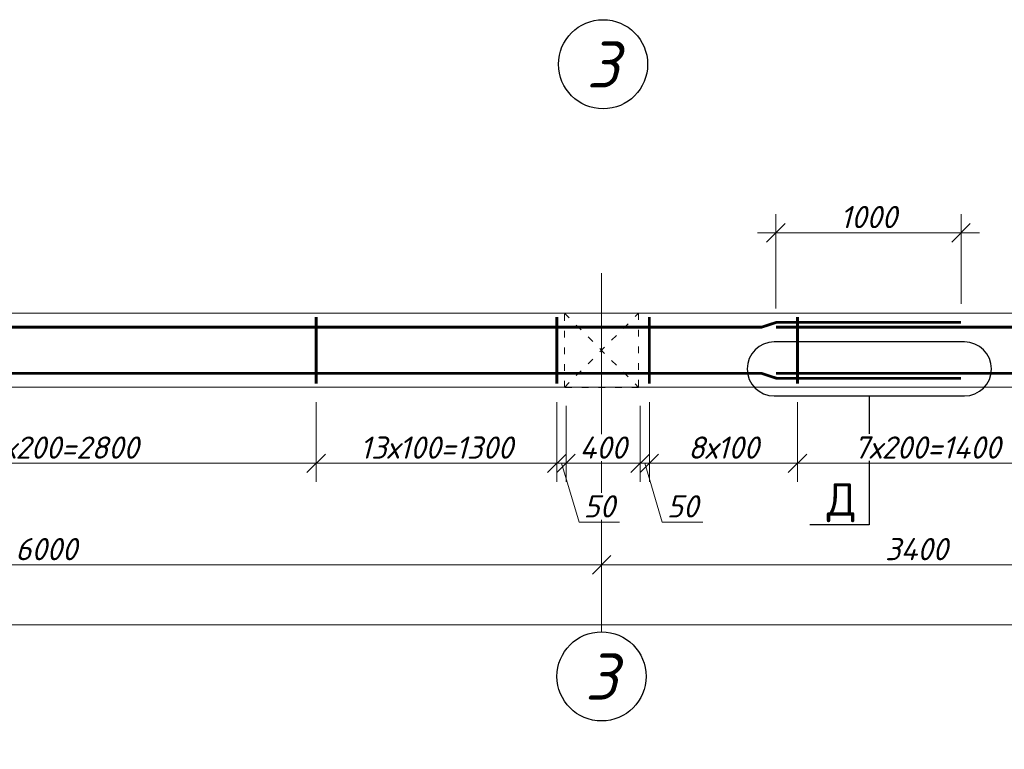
# Model space of a CAD drawing. Header units: millimetres. Extents: x 363306 to 7757304, y 1022887 to 1207196.
# Tile 496 of 656: x 1862518 to 1873154, y 1072901 to 1080782. Entities that reach past the tile are written whole.
import ezdxf

# ---------------------------------------------------------------- set-up
doc = ezdxf.new("R2010")
doc.units = ezdxf.units.MM
doc.linetypes.add('ACAD_ISO03W100', pattern=[30, 12, -18])
doc.linetypes.add('ACAD_ISO04W100', pattern=[30, 24, -3, 0, -3])
doc.layers.add('0 @ 100', color=7, linetype='Continuous')
doc.layers.add('ОС', color=1, linetype='Continuous')
doc.layers.add('PLAN', color=250, linetype='Continuous', lineweight=25)
doc.styles.get("Standard").update_dxf_attribs({"font": 'isocpeui.ttf'})
doc.styles.add('ГОСТ 2.304', font='isocpeui.ttf')
doc.dimstyles.new('Санжар', dxfattribs={"dimtxt": 240, "dimasz": 200, "dimexe": 200, "dimexo": 200, "dimgap": 50, "dimtad": 1, "dimdec": 0, "dimtxsty": 'Standard', "dimblk": 'OBLIQUE', "dimcen": 2.5, "dimdle": 200, "dimclrd": 152, "dimclre": 152, "dimclrt": 152, "dimadec": 0, "dimazin": 0, "dimtfac": 1, "dimtdec": 0, "dimtmove": 0, "dimatfit": 3, "dimldrblk": 'OBLIQUE', "dimfxl": 0, "dimlwd": 0, "dimlwe": 0, "dimarcsym": 0})

# ---------------------------------------------------------------- blocks, each defined once
blk = doc.blocks.new('_Oblique')
at = {"color": 0, "linetype": 'ByBlock', "lineweight": -2}
blk.add_line((-0.5, -0.5), (0.5, 0.5), dxfattribs=at)
blk = doc.blocks.new('*D1840')
at = {"lineweight": 0, "transparency": 16777216}
for p, q in [((1856804, 1075084), (1856804, 1075093)), ((1856604, 1074893), (1869004, 1074893)), ((1868804, 1074693), (1868804, 1074693))]:
    blk.add_line(p, q, dxfattribs=at)
at = {"layer": 'Defpoints', "color": 0, "lineweight": 30, "transparency": 16777216}
for p in [(1856804, 1074884), (1868804, 1074893), (1868804, 1074893)]:
    blk.add_point(p, dxfattribs=at)
at = {"lineweight": 0, "transparency": 16777216, "xscale": 200, "yscale": 200, "zscale": 200, "rotation": 180}
blk.add_blockref('_Oblique', (1856804, 1074893), dxfattribs=at)
at = {"lineweight": 0, "transparency": 16777216, "xscale": 200, "yscale": 200, "zscale": 200}
blk.add_blockref('_Oblique', (1868804, 1074893), dxfattribs=at)
at = {"lineweight": 0, "transparency": 16777216, "insert": (1862804, 1075063), "char_height": 240, "attachment_point": 5, "bg_fill": 3, "box_fill_scale": 1.1, "bg_fill_color": 256, "bg_fill_true_color": 13158600, "bg_fill_transparency": 0}
blk.add_mtext('6000', dxfattribs=at)
blk = doc.blocks.new('*D1841')
at = {"lineweight": 0, "transparency": 16777216}
blk.add_line((1868604, 1074893), (1875804, 1074893), dxfattribs=at)
at = {"layer": 'Defpoints', "color": 0, "lineweight": 30, "transparency": 16777216}
for p in [(1868804, 1074893), (1875604, 1074893), (1875604, 1074893)]:
    blk.add_point(p, dxfattribs=at)
at = {"lineweight": 0, "transparency": 16777216, "xscale": 200, "yscale": 200, "zscale": 200, "rotation": 180}
blk.add_blockref('_Oblique', (1868804, 1074893), dxfattribs=at)
at = {"lineweight": 0, "transparency": 16777216, "xscale": 200, "yscale": 200, "zscale": 200}
blk.add_blockref('_Oblique', (1875604, 1074893), dxfattribs=at)
at = {"lineweight": 0, "transparency": 16777216, "insert": (1872204, 1075063), "char_height": 240, "attachment_point": 5, "bg_fill": 3, "box_fill_scale": 1.1, "bg_fill_color": 256, "bg_fill_true_color": 13158600, "bg_fill_transparency": 0}
blk.add_mtext('3400', dxfattribs=at)
blk = doc.blocks.new('*D1845')
at = {"lineweight": 0, "transparency": 16777216}
for p, q in [((1850004, 1074428), (1850004, 1074044)), ((1902604, 1074428), (1902604, 1074044)), ((1849804, 1074244), (1902804, 1074244))]:
    blk.add_line(p, q, dxfattribs=at)
at = {"layer": 'Defpoints', "color": 0, "lineweight": 30, "transparency": 16777216}
for p in [(1850004, 1074628), (1902604, 1074628), (1902604, 1074244)]:
    blk.add_point(p, dxfattribs=at)
at = {"lineweight": 0, "transparency": 16777216, "xscale": 200, "yscale": 200, "zscale": 200, "rotation": 180}
blk.add_blockref('_Oblique', (1850004, 1074244), dxfattribs=at)
at = {"lineweight": 0, "transparency": 16777216, "xscale": 200, "yscale": 200, "zscale": 200}
blk.add_blockref('_Oblique', (1902604, 1074244), dxfattribs=at)
at = {"lineweight": 0, "transparency": 16777216, "insert": (1876304, 1074414), "char_height": 240, "attachment_point": 5, "bg_fill": 3, "box_fill_scale": 1.1, "bg_fill_color": 256, "bg_fill_true_color": 13158600, "bg_fill_transparency": 0}
blk.add_mtext('26300', dxfattribs=at)
blk = doc.blocks.new('hdrtgr')
at = {"color": 244, "linetype": 'ACAD_ISO03W100', "lineweight": 0, "ltscale": 6, "true_color": 0x991b1e}
for p, q in [((1545492, 1757663), (1546292, 1758463)), ((1545492, 1758463), (1546292, 1757663))]:
    blk.add_line(p, q, dxfattribs=at)
blk.add_lwpolyline([(1545492, 1758463), (1546292, 1758463), (1546292, 1757663), (1545492, 1757663)], close=True, dxfattribs=at)
blk = doc.blocks.new('*D1738')
at = {"lineweight": 0, "transparency": 16777216}
for p, q in [((1870687, 1077662), (1870687, 1078680)), ((1872687, 1077714), (1872687, 1078680)), ((1872887, 1078480), (1870487, 1078480))]:
    blk.add_line(p, q, dxfattribs=at)
at = {"layer": 'Defpoints', "color": 0, "lineweight": 30, "transparency": 16777216}
for p in [(1870687, 1078480), (1872687, 1077514), (1870687, 1077462)]:
    blk.add_point(p, dxfattribs=at)
at = {"lineweight": 0, "transparency": 16777216, "xscale": 200, "yscale": 200, "zscale": 200, "rotation": 180}
blk.add_blockref('_Oblique', (1870687, 1078480), dxfattribs=at)
at = {"lineweight": 0, "transparency": 16777216, "xscale": 200, "yscale": 200, "zscale": 200}
blk.add_blockref('_Oblique', (1872687, 1078480), dxfattribs=at)
at = {"lineweight": 0, "transparency": 16777216, "insert": (1871687, 1078650), "char_height": 240, "attachment_point": 5, "bg_fill": 3, "box_fill_scale": 1.1, "bg_fill_color": 256, "bg_fill_true_color": 13158600, "bg_fill_transparency": 0}
blk.add_mtext('1000', dxfattribs=at)
blk = doc.blocks.new('*D1798')
at = {"lineweight": 0, "transparency": 16777216}
for p, q in [((1860120, 1076651), (1860120, 1075790)), ((1865720, 1076651), (1865720, 1075790)), ((1859920, 1075990), (1865920, 1075990))]:
    blk.add_line(p, q, dxfattribs=at)
at = {"layer": 'Defpoints', "color": 0, "lineweight": 30, "transparency": 16777216}
for p in [(1860120, 1076851), (1865720, 1076851), (1865720, 1075990)]:
    blk.add_point(p, dxfattribs=at)
at = {"lineweight": 0, "transparency": 16777216, "xscale": 200, "yscale": 200, "zscale": 200, "rotation": 180}
blk.add_blockref('_Oblique', (1860120, 1075990), dxfattribs=at)
at = {"lineweight": 0, "transparency": 16777216, "xscale": 200, "yscale": 200, "zscale": 200}
blk.add_blockref('_Oblique', (1865720, 1075990), dxfattribs=at)
at = {"lineweight": 0, "transparency": 16777216, "insert": (1862920, 1076160), "char_height": 240, "attachment_point": 5, "bg_fill": 3, "box_fill_scale": 1.1, "bg_fill_color": 256, "bg_fill_true_color": 13158600, "bg_fill_transparency": 0}
blk.add_mtext('14х200=2800', dxfattribs=at)
blk = doc.blocks.new('*D1799')
at = {"lineweight": 0, "transparency": 16777216}
for p, q in [((1865720, 1076651), (1865720, 1075790)), ((1868320, 1076651), (1868320, 1075790)), ((1865520, 1075990), (1868520, 1075990))]:
    blk.add_line(p, q, dxfattribs=at)
at = {"layer": 'Defpoints', "color": 0, "lineweight": 30, "transparency": 16777216}
for p in [(1865720, 1076851), (1868320, 1076851), (1868320, 1075990)]:
    blk.add_point(p, dxfattribs=at)
at = {"lineweight": 0, "transparency": 16777216, "xscale": 200, "yscale": 200, "zscale": 200, "rotation": 180}
blk.add_blockref('_Oblique', (1865720, 1075990), dxfattribs=at)
at = {"lineweight": 0, "transparency": 16777216, "xscale": 200, "yscale": 200, "zscale": 200}
blk.add_blockref('_Oblique', (1868320, 1075990), dxfattribs=at)
at = {"lineweight": 0, "transparency": 16777216, "insert": (1867020, 1076160), "char_height": 240, "attachment_point": 5, "bg_fill": 3, "box_fill_scale": 1.1, "bg_fill_color": 256, "bg_fill_true_color": 13158600, "bg_fill_transparency": 0}
blk.add_mtext('13х100=1300', dxfattribs=at)
blk = doc.blocks.new('*D1800')
at = {"lineweight": 0, "transparency": 16777216}
for p, q in [((1868320, 1076651), (1868320, 1075790)), ((1868420, 1076611), (1868420, 1075790)), ((1868320, 1075990), (1868120, 1075990)), ((1868320, 1075990), (1868420, 1075990)), ((1868320, 1075990), (1868420, 1075990)), ((1868370, 1075990), (1868560, 1075355)), ((1868420, 1075990), (1868620, 1075990)), ((1868560, 1075355), (1868996, 1075355))]:
    blk.add_line(p, q, dxfattribs=at)
at = {"layer": 'Defpoints', "color": 0, "lineweight": 30, "transparency": 16777216}
for p in [(1868320, 1076851), (1868420, 1076811), (1868420, 1075990)]:
    blk.add_point(p, dxfattribs=at)
at = {"lineweight": 0, "transparency": 16777216, "xscale": 200, "yscale": 200, "zscale": 200}
blk.add_blockref('_Oblique', (1868320, 1075990), dxfattribs=at)
at = {"lineweight": 0, "transparency": 16777216, "xscale": 200, "yscale": 200, "zscale": 200, "rotation": 180}
blk.add_blockref('_Oblique', (1868420, 1075990), dxfattribs=at)
at = {"lineweight": 0, "transparency": 16777216, "insert": (1868778, 1075525), "char_height": 240, "attachment_point": 5, "bg_fill": 3, "box_fill_scale": 1.1, "bg_fill_color": 256, "bg_fill_true_color": 13158600, "bg_fill_transparency": 0}
blk.add_mtext('50', dxfattribs=at)
blk = doc.blocks.new('*D1726')
at = {"lineweight": 0, "transparency": 16777216}
for p, q in [((1868420, 1076611), (1868420, 1075790)), ((1869220, 1076611), (1869220, 1075790)), ((1868220, 1075990), (1869420, 1075990))]:
    blk.add_line(p, q, dxfattribs=at)
at = {"layer": 'Defpoints', "color": 0, "lineweight": 30, "transparency": 16777216}
for p in [(1868420, 1076811), (1869220, 1076811), (1869220, 1075990)]:
    blk.add_point(p, dxfattribs=at)
at = {"lineweight": 0, "transparency": 16777216, "xscale": 200, "yscale": 200, "zscale": 200, "rotation": 180}
blk.add_blockref('_Oblique', (1868420, 1075990), dxfattribs=at)
at = {"lineweight": 0, "transparency": 16777216, "xscale": 200, "yscale": 200, "zscale": 200}
blk.add_blockref('_Oblique', (1869220, 1075990), dxfattribs=at)
at = {"lineweight": 0, "transparency": 16777216, "insert": (1868820, 1076160), "char_height": 240, "attachment_point": 5, "bg_fill": 3, "box_fill_scale": 1.1, "bg_fill_color": 256, "bg_fill_true_color": 13158600, "bg_fill_transparency": 0}
blk.add_mtext('400', dxfattribs=at)
blk = doc.blocks.new('*D1801')
at = {"lineweight": 0, "transparency": 16777216}
for p, q in [((1869320, 1076651), (1869320, 1075790)), ((1869220, 1076611), (1869220, 1075790)), ((1869020, 1075990), (1869520, 1075990)), ((1869270, 1075990), (1869460, 1075355)), ((1869460, 1075355), (1869896, 1075355))]:
    blk.add_line(p, q, dxfattribs=at)
at = {"layer": 'Defpoints', "color": 0, "lineweight": 30, "transparency": 16777216}
for p in [(1869320, 1076851), (1869220, 1076811), (1869320, 1075990)]:
    blk.add_point(p, dxfattribs=at)
at = {"lineweight": 0, "transparency": 16777216, "xscale": 200, "yscale": 200, "zscale": 200, "rotation": 180}
blk.add_blockref('_Oblique', (1869220, 1075990), dxfattribs=at)
at = {"lineweight": 0, "transparency": 16777216, "xscale": 200, "yscale": 200, "zscale": 200}
blk.add_blockref('_Oblique', (1869320, 1075990), dxfattribs=at)
at = {"lineweight": 0, "transparency": 16777216, "insert": (1869678, 1075525), "char_height": 240, "attachment_point": 5, "bg_fill": 3, "box_fill_scale": 1.1, "bg_fill_color": 256, "bg_fill_true_color": 13158600, "bg_fill_transparency": 0}
blk.add_mtext('50', dxfattribs=at)
blk = doc.blocks.new('*D1731')
at = {"lineweight": 0, "transparency": 16777216}
for p, q in [((1869320, 1076651), (1869320, 1075790)), ((1870920, 1076651), (1870920, 1075790)), ((1869120, 1075990), (1871120, 1075990))]:
    blk.add_line(p, q, dxfattribs=at)
at = {"layer": 'Defpoints', "color": 0, "lineweight": 30, "transparency": 16777216}
for p in [(1869320, 1076851), (1870920, 1076851), (1870920, 1075990)]:
    blk.add_point(p, dxfattribs=at)
at = {"lineweight": 0, "transparency": 16777216, "xscale": 200, "yscale": 200, "zscale": 200, "rotation": 180}
blk.add_blockref('_Oblique', (1869320, 1075990), dxfattribs=at)
at = {"lineweight": 0, "transparency": 16777216, "xscale": 200, "yscale": 200, "zscale": 200}
blk.add_blockref('_Oblique', (1870920, 1075990), dxfattribs=at)
at = {"lineweight": 0, "transparency": 16777216, "insert": (1870120, 1076160), "char_height": 240, "attachment_point": 5, "bg_fill": 3, "box_fill_scale": 1.1, "bg_fill_color": 256, "bg_fill_true_color": 13158600, "bg_fill_transparency": 0}
blk.add_mtext('8х100', dxfattribs=at)
blk = doc.blocks.new('*D1809')
at = {"lineweight": 0, "transparency": 16777216}
for p, q in [((1870920, 1076651), (1870920, 1075790)), ((1873720, 1076651), (1873720, 1075790)), ((1870720, 1075990), (1873920, 1075990))]:
    blk.add_line(p, q, dxfattribs=at)
at = {"layer": 'Defpoints', "color": 0, "lineweight": 30, "transparency": 16777216}
for p in [(1870920, 1076851), (1873720, 1076851), (1873720, 1075990)]:
    blk.add_point(p, dxfattribs=at)
at = {"lineweight": 0, "transparency": 16777216, "xscale": 200, "yscale": 200, "zscale": 200, "rotation": 180}
blk.add_blockref('_Oblique', (1870920, 1075990), dxfattribs=at)
at = {"lineweight": 0, "transparency": 16777216, "xscale": 200, "yscale": 200, "zscale": 200}
blk.add_blockref('_Oblique', (1873720, 1075990), dxfattribs=at)
at = {"lineweight": 0, "transparency": 16777216, "insert": (1872320, 1076161), "char_height": 240, "attachment_point": 5, "bg_fill": 3, "box_fill_scale": 1.1, "bg_fill_color": 256, "bg_fill_true_color": 13158600, "bg_fill_transparency": 0}
blk.add_mtext('7х200=1400', dxfattribs=at)

msp = doc.modelspace()

# ---------------------------------------------------------------- linework, layer by layer
at = {"color": 18, "lineweight": 0, "true_color": 0x000000}
msp.add_lwpolyline([(1849603.635, 1077610.749), (1903003.635, 1077610.749), (1903003.635, 1076810.749), (1849603.635, 1076810.749)], close=True, dxfattribs=at)
at = {"color": 1, "ltscale": 50, "const_width": 30}
for points in [[(1865719.937, 1077570.749), (1865719.937, 1076850.749)], [(1868319.937, 1077570.749), (1868319.937, 1076850.749)], [(1869319.937, 1077570.749), (1869319.937, 1076850.749)]]:
    msp.add_lwpolyline(points, dxfattribs=at)
at = {"color": 112, "ltscale": 50, "const_width": 30}
for points in [[(1849703.635, 1077460.336), (1870532.674, 1077460.336), (1870692.674, 1077512.749), (1872687.332, 1077512.749)], [(1870687.332, 1077460.336), (1891532.674, 1077460.336), (1891692.674, 1077512.749), (1893687.332, 1077512.749)], [(1849703.635, 1076961.163), (1870532.674, 1076961.163), (1870692.674, 1076908.749), (1872687.332, 1076908.749)], [(1870687.332, 1076961.163), (1891532.674, 1076961.163), (1891692.674, 1076908.749), (1893687.332, 1076908.749)]]:
    msp.add_lwpolyline(points, dxfattribs=at)
at = {"lineweight": 25, "ltscale": 100}
msp.add_lwpolyline([(1872723.878, 1077301.507), (1870668.231, 1077301.507, 1), (1870668.231, 1076718.079), (1872723.878, 1076718.079, 1)], format="xyb", close=True, dxfattribs=at)
for points in [[(1871696.055, 1076718.079), (1871696.055, 1075325.293)], [(1871696.055, 1075325.293), (1871051.623, 1075325.293)]]:
    msp.add_lwpolyline(points, dxfattribs=at)
for centre in [(1868819.937, 1080300.206), (1868803.635, 1073688.311)]:
    msp.add_circle(centre, 481.636)
at = {"layer": 'ОС', "color": 251, "linetype": 'ACAD_ISO04W100', "lineweight": 13, "ltscale": 0.5, "true_color": 0x636466}
msp.add_line((1868803.635, 1078042.371), (1868803.635, 1074169.947), dxfattribs=at)

# ---------------------------------------------------------------- block references
at = {"color": 18, "lineweight": 0, "true_color": 0x000000}
msp.add_blockref('hdrtgr', (322911.338, -680852.377), dxfattribs=at)

# ---------------------------------------------------------------- texts
at = {"lineweight": 25, "ltscale": 100, "insert": (1871236.623, 1075775.293), "char_height": 350, "width": 455, "attachment_point": 1}
msp.add_mtext('\\fISOCPEUR|b0|i0|c0|p34;\\W1.0000000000;\\T1.0000000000;\\o\\lД', dxfattribs=at)
at = {"layer": '0 @ 100', "color": 7, "insert": (761996.908, 1075986.433), "char_height": 318.940213, "width": 19697.5359, "attachment_point": 4, "style": 'ГОСТ 2.304'}
msp.add_mtext('\\pi5457.36288;{\\fISOCPEUR|b1|i1|c204|p34;Характеристика участка строительства:\\P\\pi0;\\P}Расчетная зимняя температура воздух 15 °С.\\PСкоростной напор ветра   - 38кг/м2.\\PВес снегового покрова    - 50кг/м2.\\PКлассификация зданий по функциональной пожарной опасности - Ф 4.1 \\PКоэффициент надежности по назначению - 0.95\\P\\P^IПроектом разработано подъёмник для мало мобильных граждан населения грузоподъемностью 250 кг. скоростью 0,25 см/с. Двери шахт подъёмника противопожарные с пределом огнестойкости El 30. Подъёмники оборудованы кабинами габаритами 1500х1500 мм, ширина дверей кабины обеспечивает проезд инвалидной коляски. Для экстренных случаев подъёмник оснащен дополнительным аккумулятором и механическим спуском для безопасного спуска пассажира в нулевую отметку. Так же в дверях подъёмника установлены замки датчики которые открываются с ключевыми картами, чтобы открыть двери подъёмника.\\P^IС внешней и внутренней стороны наружных стен предусмотрено обшивка из аквапанелей толщиной 12,5мм с утеплением из минераловатной ваты на кварцевой основе, А =0,040 Вт/мС, толщиной 100мм. (по теплотехническому расчету). Наружная отделка из органическое стекло.\\P^IПодрядчик обязан предоставить заказчику сертификаты соответствия и пожарной безопасности на фасадную систему и все применяемые в данной системе материалы и изделия.\\PКонструкции, изделия и материалы применены по действующим стандартам, ТУ, сертификатам. На путях эвакуации используются отделочные материалы, соответствующие требованиям п. 5.25 ШНК 2.01.02-04.\\PОтделка стен с внутренней стороны окраска водоэмульсионными красками светлых тонов. Во внутренней и наружной отделке использованы современные отделочные материалы используемые на территории Республики Узбекистан.\\P^IКрыша - скатная из металлических профилированных листов с полимерными покрытиями с обеих сторон толщ.0,55мм по металлическим конструкциям.\\P^IПо периметру наружных стен устраивается бетонная отмостка. Бетон кл.В 7,5 шириной 1000 мм, толщиной 50 мм по гравийному основанию толщиной 100 мм -150 мм.\\P^IВсе строительно-монтажные работы вести согласно указаний соответствующих строительных норм и проекта производства работ (П.П.Р.) на основании ШНК 3.01.01 - 03 и КМК 3.01.02 - 00.', dxfattribs=at)
at = {"layer": 'PLAN', "lineweight": 30, "char_height": 500, "width": 677.31482, "attachment_point": 3}
for insert in [(1868991.905, 1080547.982), (1868975.602, 1073936.087)]:
    msp.add_mtext('3', dxfattribs=dict(at, insert=insert))

# ---------------------------------------------------------------- next in the draw order: dimensions: what is measured, and where the dimension line sits
at = {"color": 18, "lineweight": 0, "true_color": 0x000000}
dim = msp.add_linear_dim(base=(1870687.332, 1078480.041), p1=(1872687.332, 1077513.577), p2=(1870687.332, 1077461.577), angle=180, dimstyle='Санжар', override={"dimlfac": 0.5, "dimclrd": 256, "dimclre": 256, "dimclrt": 256, "dimtmove": 1, "dimfxl": 2, "dimtfill": 1, "dimarcsym": 2}, dxfattribs=at)
dim.commit()
dim.dimension.update_dxf_attribs({"geometry": '*D1738', "text_midpoint": (1871687.332, 1078650.041)})
dim = msp.add_linear_dim(base=(1865719.937, 1075989.742), p1=(1860119.937, 1076850.749), p2=(1865719.937, 1076850.749), text='14х200=2800', dimstyle='Санжар', override={"dimlfac": 0.5, "dimclrd": 256, "dimclre": 256, "dimclrt": 256, "dimtmove": 1, "dimfxl": 0.18, "dimtfill": 1, "dimarcsym": 2}, dxfattribs=at)
dim.commit()
dim.dimension.update_dxf_attribs({"geometry": '*D1798', "text_midpoint": (1862919.937, 1076159.742)})
for base, p1, p2, picture, middle in [((1868803.635, 1074893.255), (1856803.635, 1074884.105), (1868803.635, 1074893.255), '*D1840', (1862803.635, 1075063.255)), ((1902603.635, 1074244.351), (1850003.635, 1074628.481), (1902603.635, 1074628.481), '*D1845', (1876303.635, 1074414.351))]:
    dim = msp.add_linear_dim(base=base, p1=p1, p2=p2, dimstyle='Санжар', override={"dimlfac": 0.5, "dimclrd": 256, "dimclre": 256, "dimclrt": 256, "dimtmove": 1, "dimfxl": 2, "dimtfill": 1, "dimarcsym": 2}, dxfattribs=at)
    dim.commit()
    dim.dimension.update_dxf_attribs({"geometry": picture, "text_midpoint": middle})

# ---------------------------------------------------------------- next in the draw order: linework, layer by layer
at = {"color": 1, "ltscale": 50, "const_width": 30}
msp.add_lwpolyline([(1870919.937, 1077570.749), (1870919.937, 1076850.749)], dxfattribs=at)

# ---------------------------------------------------------------- next in the draw order: dimensions: what is measured, and where the dimension line sits
at = {"color": 18, "lineweight": 0, "true_color": 0x000000}
dim = msp.add_linear_dim(base=(1868319.937, 1075989.742), p1=(1865719.937, 1076850.749), p2=(1868319.937, 1076850.749), text='13х100=1300', dimstyle='Санжар', override={"dimlfac": 0.5, "dimclrd": 256, "dimclre": 256, "dimclrt": 256, "dimtmove": 1, "dimfxl": 0.18, "dimtfill": 1, "dimarcsym": 2}, dxfattribs=at)
dim.commit()
dim.dimension.update_dxf_attribs({"geometry": '*D1799', "text_midpoint": (1867019.937, 1076159.742)})
dim = msp.add_linear_dim(base=(1875603.635, 1074893.255), p1=(1868803.635, 1074893.255), p2=(1875603.635, 1074893.255), dimstyle='Санжар', override={"dimlfac": 0.5, "dimclrd": 256, "dimclre": 256, "dimclrt": 256, "dimtmove": 1, "dimfxl": 2, "dimtfill": 1, "dimarcsym": 2}, dxfattribs=at)
dim.commit()
dim.dimension.update_dxf_attribs({"geometry": '*D1841', "text_midpoint": (1872203.635, 1075063.255)})

# ---------------------------------------------------------------- next in the draw order: dimensions: what is measured, and where the dimension line sits
dim = msp.add_linear_dim(base=(1868419.937, 1075989.742), p1=(1868319.937, 1076850.749), p2=(1868419.937, 1076810.749), dimstyle='Санжар', override={"dimlfac": 0.5, "dimclrd": 256, "dimclre": 256, "dimclrt": 256, "dimtmove": 1, "dimfxl": 0.18, "dimtfill": 1, "dimarcsym": 2}, dxfattribs=at)
dim.commit()
dim.dimension.update_dxf_attribs({"geometry": '*D1800', "text_midpoint": (1868610.437, 1075524.742)})

# ---------------------------------------------------------------- next in the draw order: dimensions: what is measured, and where the dimension line sits
dim = msp.add_linear_dim(base=(1869219.937, 1075989.742), p1=(1868419.937, 1076810.749), p2=(1869219.937, 1076810.749), dimstyle='Санжар', override={"dimlfac": 0.5, "dimclrd": 256, "dimclre": 256, "dimclrt": 256, "dimtmove": 1, "dimfxl": 0.18, "dimtfill": 1, "dimarcsym": 2}, dxfattribs=at)
dim.commit()
dim.dimension.update_dxf_attribs({"geometry": '*D1726', "text_midpoint": (1868819.937, 1076159.742)})

# ---------------------------------------------------------------- next in the draw order: dimensions: what is measured, and where the dimension line sits
dim = msp.add_linear_dim(base=(1869319.937, 1075989.742), p1=(1869219.937, 1076810.749), p2=(1869319.937, 1076850.749), dimstyle='Санжар', override={"dimlfac": 0.5, "dimclrd": 256, "dimclre": 256, "dimclrt": 256, "dimtmove": 1, "dimfxl": 0.18, "dimtfill": 1, "dimarcsym": 2}, dxfattribs=at)
dim.commit()
dim.dimension.update_dxf_attribs({"geometry": '*D1801', "text_midpoint": (1869510.437, 1075524.742)})

# ---------------------------------------------------------------- next in the draw order: dimensions: what is measured, and where the dimension line sits
dim = msp.add_linear_dim(base=(1870919.937, 1075989.742), p1=(1869319.937, 1076850.749), p2=(1870919.937, 1076850.749), text='8х100', dimstyle='Санжар', override={"dimlfac": 0.5, "dimclrd": 256, "dimclre": 256, "dimclrt": 256, "dimtmove": 1, "dimfxl": 0.18, "dimtfill": 1, "dimarcsym": 2}, dxfattribs=at)
dim.commit()
dim.dimension.update_dxf_attribs({"geometry": '*D1731', "text_midpoint": (1870119.937, 1076159.742)})

# ---------------------------------------------------------------- next in the draw order: dimensions: what is measured, and where the dimension line sits
dim = msp.add_linear_dim(base=(1873719.937, 1075989.742), p1=(1870919.937, 1076850.749), p2=(1873719.937, 1076850.749), text='7х200=1400', dimstyle='Санжар', override={"dimlfac": 0.5, "dimclrd": 256, "dimclre": 256, "dimclrt": 256, "dimtmove": 1, "dimfxl": 0.18, "dimtfill": 1, "dimarcsym": 2}, dxfattribs=at)
dim.commit()
dim.dimension.update_dxf_attribs({"geometry": '*D1809', "text_midpoint": (1872319.937, 1076161.288)})

doc.saveas('drawing.dxf')
